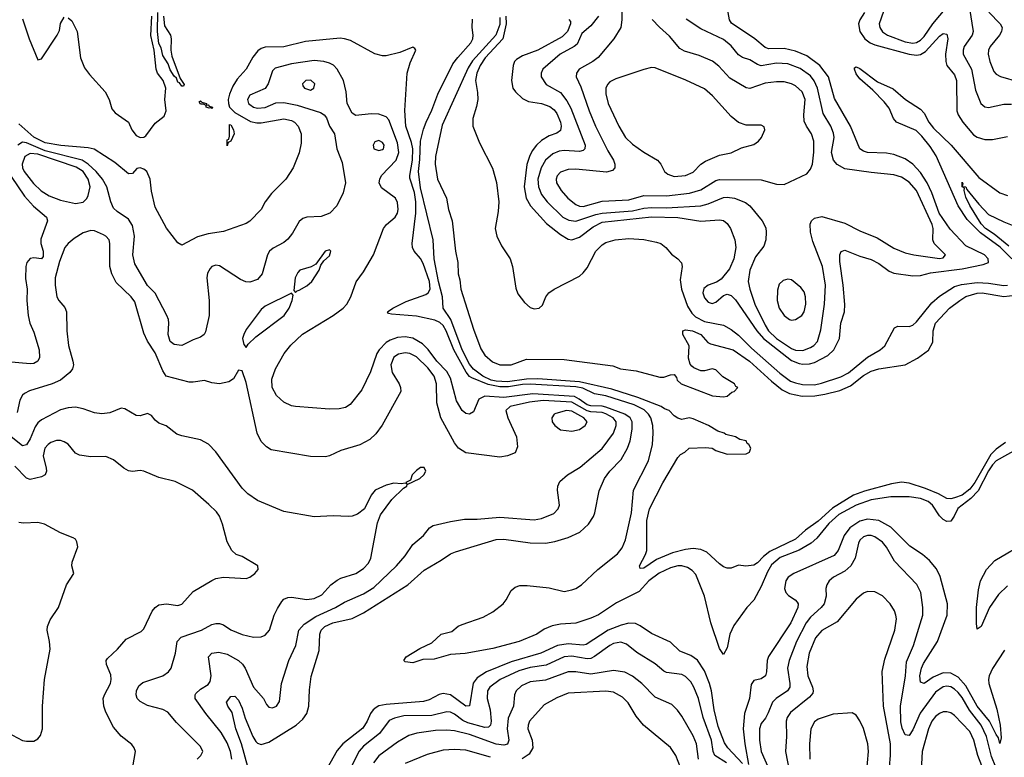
# Model space of a CAD drawing. Header units: inches. Extents: x 1305375 to 1407406, y 744550 to 841633.
# Tile 348 of 509: x 1390815 to 1396013, y 784200 to 788091. Entities that reach past the tile are written whole.
import ezdxf

# ---------------------------------------------------------------- set-up
doc = ezdxf.new("R2010")
doc.units = ezdxf.units.IN
doc.header["$MEASUREMENT"] = 0
doc.layers.add('B3798', color=7, linetype='Continuous')

msp = doc.modelspace()

# ---------------------------------------------------------------- linework, layer by layer
at = {"layer": 'B3798', "color": 5}
for points, elevation in [([(1393713.1, 788093.1), (1393722, 788082), (1393722.1, 788070), (1393706.3, 788030), (1393679, 788001), (1393550, 787930.6), (1393470, 787901.5), (1393438.4, 787881.6), (1393427.8, 787870), (1393420.1, 787850), (1393410.8, 787770), (1393419, 787730), (1393433, 787710), (1393470, 787675.5), (1393500.7, 787660.7), (1393570, 787649.6), (1393613.6, 787633.6), (1393635.7, 787615.7), (1393650, 787596.6), (1393669, 787550), (1393673.3, 787530), (1393670, 787507.6), (1393650, 787493), (1393610, 787478.3), (1393570, 787453.6), (1393543.3, 787430), (1393521.1, 787398.9), (1393506.1, 787370), (1393492.8, 787327.2), (1393477.7, 787210), (1393488.9, 787150), (1393510.6, 787110), (1393596.8, 787016.8), (1393670, 786957.6), (1393710, 786933.1), (1393730.1, 786930.1), (1393770, 786944), (1393842, 786998), (1393890, 787022.3), (1394150, 787051), (1394290, 787047.8), (1394410, 787027.9), (1394510, 787034.8), (1394531.1, 787031.1), (1394550, 787016.2), (1394567.2, 786990), (1394590.6, 786930.6), (1394594.6, 786890), (1394584.9, 786830), (1394562.3, 786777.7), (1394517.6, 786722.4), (1394493.6, 786706.4), (1394450, 786689.9), (1394426.6, 786673.4), (1394421.5, 786650), (1394430, 786624.4), (1394450, 786600.8), (1394470, 786594), (1394490, 786600.8), (1394530, 786636.6), (1394550, 786642.6), (1394570, 786636.4), (1394593.6, 786613.6), (1394705.9, 786450), (1394741.5, 786410), (1394890, 786293.3), (1394930, 786277), (1394950, 786273.8), (1394984.4, 786275.6), (1395010, 786282.3), (1395080.8, 786319.2), (1395112, 786350), (1395142.7, 786410), (1395150.5, 786489.5), (1395168.5, 786550), (1395171.7, 786588.3), (1395162.8, 786690), (1395144.4, 786815.6), (1395144.1, 786850), (1395150.8, 786869.2), (1395170, 786875.6), (1395250, 786843.9), (1395310, 786825.8), (1395350, 786804.3), (1395404.9, 786764.9), (1395430, 786754.4), (1395530, 786740.1), (1395570, 786742.1), (1395623.5, 786756.5), (1395790, 786777), (1395900.8, 786799.2), (1395929.7, 786810), (1395928.2, 786830), (1395908.1, 786850), (1395810, 786897.5), (1395726.5, 786986.5), (1395669.3, 787070), (1395630, 787178.3), (1395605.4, 787230), (1395570, 787285.8), (1395530, 787329.9), (1395490, 787357.3), (1395430, 787379.9), (1395390, 787387.3), (1395290.5, 787390.5), (1395270, 787397.3), (1395250.5, 787410.5), (1395200.4, 787530), (1395116.1, 787676.1), (1395084.3, 787790), (1395039.2, 787850), (1394970, 787901.5), (1394910, 787926.1), (1394850, 787938.6), (1394770, 787937.1), (1394750, 787944.8), (1394696.5, 787990), (1394573.3, 788073.3), (1394561.2, 788090), (1394548.8, 788168.8)], 920), ([(1395387.9, 788170), (1395352.6, 788070), (1395355, 788050), (1395370, 788027.3), (1395396.9, 788010), (1395490, 787975.2), (1395530, 787968.1), (1395550, 787971.6), (1395570, 787982.9), (1395590, 788003.6), (1395635.6, 788070), (1395710, 788157.5)], 940), ([(1391070, 788101), (1391090, 788084.7), (1391119.1, 788030), (1391135.5, 787890), (1391157.8, 787837.8), (1391182.5, 787802.5), (1391266.2, 787710), (1391287.4, 787670), (1391301.5, 787621.5), (1391319.7, 787599.7), (1391390, 787551.2), (1391406.9, 787510), (1391430, 787479.8), (1391450, 787470.6), (1391470, 787471.6), (1391480.7, 787479.3), (1391530, 787545.3), (1391577.1, 787582.9), (1391588.3, 787610), (1391581.2, 787670), (1391585.9, 787730), (1391572.4, 787770), (1391542.6, 787810), (1391535.2, 787830), (1391524.3, 787930), (1391507.5, 788007.5), (1391512.1, 788110)], 880), ([(1391573.4, 788110), (1391579.2, 788059.2), (1391610.6, 788010), (1391614.8, 787990), (1391613.3, 787930), (1391618.7, 787898.7), (1391661.4, 787781.4), (1391683.8, 787750), (1391679.5, 787740.5), (1391670, 787741.1), (1391658.7, 787758.7), (1391650, 787761.5), (1391642.4, 787782.4), (1391630, 787794), (1391610, 787827.6), (1391597.9, 787857.9), (1391570, 787902.2), (1391562.1, 787942.1), (1391550, 787965.2), (1391541.7, 788030), (1391544, 788130)], 860), ([(1393381.4, 788110), (1393383.8, 788070), (1393365, 787990), (1393271.6, 787890), (1393245.7, 787850), (1393228.6, 787810), (1393221.9, 787770), (1393232.4, 787707.6), (1393233.3, 787670), (1393227.2, 787632.8), (1393207.5, 787570), (1393207.3, 787530), (1393242, 787442), (1393310, 787308.2), (1393332.1, 787232.1), (1393344.7, 787130), (1393340.8, 787079.2), (1393325, 786990), (1393332.9, 786950), (1393359.1, 786899.1), (1393404.6, 786830), (1393415.9, 786790), (1393434.9, 786674.9), (1393445.4, 786645.4), (1393479.2, 786599.2), (1393510, 786572.4), (1393530, 786566), (1393557.2, 786570), (1393574.7, 786585.2), (1393593, 786630), (1393607.8, 786650), (1393635.6, 786670), (1393770, 786738), (1393790, 786755.5), (1393810, 786782), (1393856.1, 786870), (1393890, 786903.8), (1393910, 786915.1), (1393958.4, 786930), (1394030, 786937), (1394110, 786931.6), (1394177.5, 786917.5), (1394199.5, 786910), (1394226.7, 786890), (1394255, 786855), (1394290, 786828.9), (1394308.5, 786808.5), (1394312.3, 786790), (1394301.9, 786718.1), (1394308.4, 786670), (1394340.8, 786580.8), (1394363.1, 786543.1), (1394382.9, 786522.9), (1394430, 786498.4), (1394530, 786480.1), (1394570, 786456.6), (1394610, 786426.7), (1394678.9, 786358.9), (1394827.3, 786227.3), (1394884.9, 786184.9), (1394910, 786174.6), (1394947.3, 786167.3), (1395010, 786165.5), (1395047, 786173), (1395150, 786206.3), (1395190, 786228), (1395290, 786310.5), (1395356.8, 786350), (1395382.2, 786370), (1395433.9, 786466.1), (1395450, 786474.7), (1395510, 786472.8), (1395530, 786478.9), (1395550, 786497.6), (1395630, 786597.2), (1395670, 786632.3), (1395750, 786683.2), (1395786.5, 786693.5), (1395870, 786704.3), (1395930, 786701.4), (1396010, 786689.1), (1396030, 786690.6)], 880), ([(1393869.6, 788110), (1393830, 788058.5), (1393782.1, 788017.9), (1393757, 787963), (1393742.2, 787950), (1393668.6, 787910), (1393576.9, 787830), (1393567.1, 787810), (1393568.2, 787790), (1393594.4, 787750), (1393670, 787706.6), (1393703.7, 787663.7), (1393724, 787624), (1393800.4, 787430), (1393798.2, 787410), (1393790, 787401.8), (1393770, 787396), (1393690, 787401.5), (1393662.7, 787397.3), (1393630, 787384.5), (1393590.7, 787350), (1393567.1, 787310), (1393550.9, 787250), (1393554, 787210), (1393568.7, 787170), (1393599, 787130), (1393682, 787050), (1393713.5, 787033.5), (1393750, 787028), (1393856.8, 787063.2), (1393890, 787069.8), (1394050, 787082.3), (1394110, 787096.7), (1394150, 787100.5), (1394230, 787099.4), (1394409.9, 787110.1), (1394450, 787119.4), (1394530, 787153.5), (1394550, 787155.6), (1394589.2, 787149.2), (1394647, 787127), (1394670, 787109.2), (1394735.3, 787030), (1394753, 786993), (1394756.2, 786970), (1394754.7, 786930), (1394743.7, 786896.3), (1394699.5, 786840.5), (1394669.7, 786770.3), (1394661, 786710), (1394669.6, 786670), (1394696.4, 786590), (1394750, 786479), (1394768.6, 786450), (1394810, 786409.8), (1394890, 786356.7), (1394911.3, 786348.7), (1394950, 786346.1), (1394990, 786361.1), (1395007.1, 786372.9), (1395025.7, 786394.3), (1395044.7, 786455.3), (1395063.9, 786590), (1395068.4, 786690), (1395052.7, 786790), (1395001.8, 786921.8), (1394989.1, 786970), (1394987.4, 787012.6), (1394994.3, 787030), (1395010, 787043.6), (1395050, 787052.3), (1395170, 787018.3), (1395250, 786977.3), (1395341.3, 786941.3), (1395430, 786886.2), (1395490, 786860.6), (1395536, 786850), (1395670, 786831.5), (1395690, 786835.8), (1395702, 786850), (1395642.8, 786910), (1395635.3, 786930), (1395637.7, 786990), (1395631.3, 787010), (1395550, 787189.8), (1395510, 787233.5), (1395470, 787259.9), (1395430, 787273.7), (1395310, 787284.5), (1395170, 787305.4), (1395130, 787326.7), (1395110.5, 787350), (1395099.9, 787390), (1395113.9, 787470), (1395111.9, 787491.9), (1395096.6, 787530), (1395056.3, 787596.3), (1395027, 787730), (1395009.3, 787769.3), (1394990, 787795), (1394934.3, 787834.3), (1394870, 787857.7), (1394810, 787861.8), (1394730, 787848.2), (1394710, 787854.3), (1394670, 787879.9), (1394630, 787892.2), (1394610, 787905.5), (1394570, 787953.7), (1394530, 787986.3), (1394410, 788043.9), (1394333.9, 788093.9)], 940), ([(1393994.4, 788134.4), (1393994.3, 788090), (1393987.5, 788050), (1393951.2, 787990), (1393868.9, 787891.1), (1393840.3, 787870), (1393767.9, 787830), (1393754, 787810), (1393752, 787790), (1393777.6, 787737.6), (1393821.3, 787610), (1393854.8, 787530), (1393919.7, 787399.7), (1393949.4, 787350), (1393956.2, 787330), (1393956.9, 787310), (1393944.7, 787295.3), (1393912.2, 787287.8), (1393750, 787303.2), (1393710, 787300.5), (1393670, 787287), (1393652.1, 787267.9), (1393647, 787250), (1393649.5, 787230), (1393673.2, 787190), (1393708, 787150), (1393750, 787116.6), (1393770, 787107.8), (1393790, 787106.3), (1393890, 787133.1), (1394030, 787141), (1394110, 787164.5), (1394230, 787162.4), (1394350, 787176.5), (1394410, 787192.9), (1394490, 787242.9), (1394510, 787248.1), (1394730, 787246.2), (1394810, 787223.9), (1394850, 787222.7), (1394970, 787279), (1394990, 787302.4), (1395000.3, 787330), (1395007.3, 787392.7), (1395006.7, 787450), (1394994.5, 787490), (1394967.8, 787530), (1394956.7, 787556.7), (1394954, 787590), (1394961.1, 787670), (1394944.9, 787710), (1394910, 787742.8), (1394890, 787752.9), (1394850, 787762.8), (1394810, 787763.6), (1394750, 787757.1), (1394670, 787729.1), (1394650, 787731.5), (1394563.3, 787783.3), (1394505.9, 787845.9), (1394471.8, 787871.8), (1394402.5, 787902.6), (1394324.6, 787924.6), (1394299.1, 787939.1), (1394245.4, 788005.4), (1394191.8, 788051.8), (1394153, 788093)], 960), ([(1395274.4, 788130), (1395249.3, 788090), (1395243.1, 788070), (1395249.3, 788030), (1395276.3, 787990), (1395303.8, 787970), (1395330, 787958), (1395510, 787909.5), (1395550, 787904), (1395570, 787908.3), (1395596.1, 787923.9), (1395670, 788005), (1395690, 788018.9), (1395710, 788015.8), (1395714.2, 787990), (1395702.8, 787910), (1395703.2, 787870), (1395710, 787849.4), (1395750, 787801.1), (1395761, 787770), (1395762.4, 787610), (1395769.2, 787590), (1395793.1, 787550), (1395850, 787483.4), (1395870, 787471.2), (1395910, 787460.1), (1395950, 787458.8), (1396030, 787475)], 920), ([(1395828.5, 788150), (1395848.8, 788030), (1395843.7, 788010), (1395801.6, 787950), (1395795.4, 787930), (1395795.8, 787910), (1395840.1, 787830), (1395860.4, 787720.4), (1395889.4, 787649.4), (1395910, 787631.7), (1395930, 787627.9), (1396010, 787646), (1396050, 787645.3)], 940), ([(1395931.7, 788131.7), (1395991, 788070), (1396001, 788050), (1395998.6, 788030), (1395987.3, 788010), (1395938.8, 787950), (1395929.5, 787930), (1395927.6, 787910), (1395935.7, 787870), (1395958, 787818), (1395970, 787804.5), (1395992.1, 787792.1), (1396090, 787763.3)], 960), ([(1390830, 788096), (1390865.6, 787990), (1390910, 787879.3), (1390930, 787885.5), (1391012.7, 788010), (1391025.1, 788034.9), (1391030, 788072), (1391050, 788104.7)], 880), ([(1396019.8, 785860.2), (1395970, 785825.9), (1395941.8, 785798.2), (1395857.6, 785650), (1395830, 785614.4), (1395790, 785582.6), (1395750, 785568.4), (1395730, 785563.6), (1395710, 785565.9), (1395664.6, 785590), (1395597.5, 785617.5), (1395510, 785646.5), (1395470, 785651.5), (1395417.2, 785642.8), (1395275.5, 785604.5), (1395217.5, 785582.5), (1395105.1, 785514.9), (1395030, 785446), (1394962.6, 785397.4), (1394910.1, 785350), (1394775.2, 785284.8), (1394741, 785259), (1394710, 785225.6), (1394690, 785212.8), (1394647.7, 785207.7), (1394610, 785214), (1394570, 785197.2), (1394550, 785198), (1394530, 785205.1), (1394510, 785220.7), (1394442.2, 785282.2), (1394410, 785296.3), (1394370, 785301.3), (1394330, 785296.9), (1394261.6, 785278.4), (1394177.5, 785242.5), (1394110, 785198), (1394090, 785195.3), (1394087.2, 785210), (1394119.1, 785270), (1394125.1, 785290), (1394125.1, 785450), (1394139.7, 785510), (1394210, 785647.3), (1394290, 785782), (1394303.1, 785796.9), (1394326, 785810), (1394348.7, 785831.3), (1394434.8, 785834.8), (1394470, 785831), (1394490, 785818), (1394550, 785798.8), (1394650, 785801), (1394668, 785810), (1394675.3, 785830), (1394664, 785850), (1394655.1, 785855.1), (1394649.2, 785870), (1394616.8, 785876.8), (1394594, 785890), (1394542.5, 785902.5), (1394534.7, 785910), (1394500.4, 785920.4), (1394450.8, 785950), (1394370, 785986.2), (1394349.4, 785990.6), (1394310, 785982.7), (1394289.2, 785989.2), (1394270, 786002), (1394242.7, 786030), (1394218.5, 786038.5), (1394202, 786050), (1394077.5, 786097.5), (1393941.2, 786141.2), (1393770, 786181.6), (1393550, 786197), (1393490, 786194.2), (1393390, 786180.7), (1393330, 786184.3), (1393303.4, 786190), (1393260.2, 786210), (1393210, 786247.6), (1393190, 786274.8), (1393151.2, 786350), (1393090.2, 786510.2), (1393049.9, 786570), (1393047.5, 786630), (1393026.6, 786710), (1393003.2, 786830), (1392997.9, 786930), (1392930, 787205), (1392919.5, 787290), (1392926.7, 787353.3), (1392930, 787450.4), (1392945.9, 787514.1), (1392959.9, 787550), (1392990, 787614), (1393021.8, 787698.2), (1393102.2, 787857.8), (1393127.3, 787892.7), (1393196.8, 787970), (1393207.3, 787990), (1393208.9, 788010), (1393202.9, 788050), (1393205.7, 788094.3)], 860), ([(1393350, 788103.7), (1393350, 788066.2), (1393329.3, 788010), (1393205.1, 787874.8), (1393181.7, 787838.3), (1393045.4, 787534.6), (1393010.1, 787370), (1393007.8, 787330), (1393020.4, 787250), (1393067.5, 787150), (1393078.2, 787090), (1393098.7, 787030), (1393116.4, 786870), (1393127.5, 786810), (1393129.6, 786750), (1393139.2, 786719.2), (1393144, 786670), (1393210, 786459.5), (1393250, 786354.6), (1393270, 786321), (1393310, 786286.4), (1393350, 786271.2), (1393410, 786270.2), (1393490, 786301), (1393690, 786298.8), (1393945.8, 786265.8), (1393986.7, 786250), (1394070, 786238.8), (1394194.4, 786205.6), (1394215.1, 786204.9), (1394250, 786218), (1394270, 786218.8), (1394282.8, 786202.8), (1394285.7, 786190), (1394306.4, 786170), (1394472.3, 786107.7), (1394530, 786102), (1394550, 786104.7), (1394574, 786126), (1394586, 786130), (1394606, 786150), (1394595.3, 786155.3), (1394588, 786170), (1394526.3, 786206.3), (1394490, 786244), (1394470, 786249), (1394430, 786239), (1394410, 786239), (1394374, 786254), (1394363.1, 786263.1), (1394354.6, 786274.6), (1394345.2, 786305.2), (1394349, 786370), (1394316, 786430), (1394315.3, 786450), (1394330, 786454.9), (1394366, 786450), (1394410.4, 786430), (1394448.1, 786388.1), (1394460.9, 786380.9), (1394581.6, 786350), (1394668, 786290), (1394783.6, 786183.5), (1394839.4, 786139.4), (1394879.2, 786119.2), (1394945.2, 786105.2), (1395012.8, 786107.2), (1395064.7, 786115.3), (1395144.3, 786135.7), (1395200.1, 786159.9), (1395270, 786214.1), (1395310, 786237.5), (1395350, 786250.1), (1395490, 786270.3), (1395554.9, 786305.1), (1395612.9, 786347.1), (1395634.7, 786390), (1395636.4, 786450), (1395650, 786490.3), (1395724.1, 786570), (1395777.2, 786610), (1395810, 786631.2), (1395870, 786648.9), (1395896, 786650), (1396010, 786631.6), (1396070, 786638.2)], 860), ([(1396089.5, 785830), (1395970, 785764.7), (1395950, 785743.4), (1395930, 785711.3), (1395874.5, 785605.5), (1395835.6, 785564.4), (1395767.1, 785512.8), (1395748.4, 785471.6), (1395730, 785446.2), (1395710, 785443.2), (1395690, 785453.9), (1395670, 785474.2), (1395634.3, 785530), (1395610, 785549.1), (1395570, 785565.1), (1395510, 785574.7), (1395414.2, 785574.2), (1395310, 785557.4), (1395229.9, 785530.1), (1395139.1, 785480.9), (1395086, 785434), (1395023.9, 785356.1), (1394993.5, 785330), (1394930, 785292.8), (1394830, 785254), (1394784, 785216), (1394761.8, 785178.2), (1394730, 785100.8), (1394690, 785028.7), (1394654.2, 784990), (1394584.1, 784895.9), (1394564.5, 784850), (1394550, 784778), (1394530, 784741.3), (1394510, 784774.3), (1394462.8, 784910), (1394429.9, 785050), (1394385, 785165), (1394365.7, 785185.7), (1394340.7, 785200.7), (1394310, 785209.9), (1394290, 785209.6), (1394250, 785200.1), (1394190, 785170.9), (1394136, 785130), (1394085.9, 785074.1), (1393964.8, 785015.2), (1393870, 784951.3), (1393830, 784933.5), (1393750, 784907.4), (1393670, 784903), (1393626, 784894), (1393584.2, 784875.8), (1393544.8, 784850), (1393451.3, 784810), (1393313.3, 784773.3), (1393167, 784747), (1393090, 784741.5), (1393003.1, 784716.9), (1392943.4, 784716.6), (1392890, 784698.8), (1392850, 784703), (1392843.5, 784710), (1392854.3, 784730), (1392926.5, 784773.5), (1392990, 784802.9), (1393040.5, 784850), (1393096.9, 784863.1), (1393130, 784891.1), (1393150, 784900.7), (1393261.5, 784938.5), (1393312.8, 784967.2), (1393367.3, 785010), (1393383.6, 785030), (1393410, 785079.1), (1393430, 785097), (1393454.5, 785105.5), (1393493.7, 785106.3), (1393610, 785093.4), (1393690, 785075.1), (1393730, 785084), (1393750, 785090.8), (1393781.1, 785110), (1393867.8, 785190), (1393970, 785274), (1393995.9, 785304.1), (1394012.8, 785347.2), (1394044.5, 785490), (1394055.8, 785610), (1394135.2, 785764.8), (1394155.5, 785850), (1394159.7, 785910), (1394156.7, 785950), (1394146.4, 785990), (1394135.1, 786010), (1394112.3, 786032.3), (1394059.2, 786059.2), (1393910, 786107.4), (1393850, 786117.7), (1393787.4, 786147.4), (1393750, 786154.2), (1393510, 786167.9), (1393470, 786166.6), (1393394.9, 786154.9), (1393350, 786154.9), (1393287.3, 786167.3), (1393201.8, 786201.8), (1393188.9, 786208.9), (1393171.2, 786231.2), (1393106.7, 786350), (1393065.7, 786450), (1393050, 786477.1), (1393033, 786493), (1393005.7, 786505.7), (1392910, 786527.9), (1392778, 786538), (1392762, 786542), (1392756.9, 786550), (1392784.4, 786570), (1392855.3, 786604.7), (1392958.3, 786641.7), (1392971, 786650), (1392981.4, 786670), (1392979.1, 786710), (1392945.3, 786805.3), (1392930.6, 786830.6), (1392898, 786870), (1392887.8, 786890), (1392886, 786910), (1392906.1, 787070), (1392906.6, 787130), (1392899.6, 787179.6), (1392874.7, 787254.7), (1392873.9, 787270), (1392889, 787351), (1392890.3, 787410.3), (1392883.8, 787443.9), (1392853.4, 787530), (1392848.1, 787611.9), (1392861.2, 787810), (1392875.8, 787864.2), (1392906.6, 787930), (1392900.2, 787940.2), (1392890, 787946.6), (1392821.6, 787918.4), (1392750, 787900.3), (1392730, 787900.3), (1392690, 787911.6), (1392560.8, 787980.8), (1392530, 787991.1), (1392506.6, 787993.4), (1392324.2, 787975.8), (1392210, 787947.4), (1392110, 787946.7), (1392090, 787939.9), (1392072.5, 787927.6), (1392045.7, 787894.3), (1392010, 787831.2), (1391962.7, 787777.3), (1391939.6, 787740.4), (1391921.8, 787698.2), (1391915.9, 787670), (1391916.3, 787650), (1391923, 787630), (1391950, 787601.8), (1392033.9, 787553.9), (1392067.2, 787547.2), (1392090, 787548), (1392210, 787567.7), (1392250, 787559.8), (1392266.2, 787550), (1392285.1, 787530), (1392301.5, 787490), (1392300.5, 787439.5), (1392290, 787389.7), (1392257.7, 787310), (1392220.6, 787250), (1392144.8, 787175.2), (1392110.7, 787130), (1392089.2, 787090), (1392030, 787027.9), (1392010, 787015.6), (1391890, 786973.2), (1391810, 786960.9), (1391754.2, 786945.8), (1391670, 786902.3), (1391650, 786914.8), (1391590, 786990.9), (1391530, 787102.2), (1391510, 787186), (1391503.8, 787250), (1391485.9, 787290), (1391470, 787303.2), (1391450, 787310.6), (1391433.3, 787306.7), (1391410, 787280.4), (1391390, 787278.4), (1391317.3, 787337.3), (1391207.5, 787407.5), (1391175.8, 787415.8), (1391032, 787428), (1390950, 787442), (1390890, 787471.4), (1390810, 787542.2)], 880), ([(1392019.6, 784150), (1391985.9, 784270), (1391956, 784350), (1391936.2, 784436.2), (1391913.7, 784470), (1391905.9, 784490), (1391930, 784520.7), (1391950, 784522.1), (1391970, 784501), (1391990, 784459.7), (1392005.5, 784405.5), (1392044.9, 784310), (1392062.3, 784282.3), (1392070, 784273.6), (1392090, 784267.6), (1392130, 784280.4), (1392274.8, 784370), (1392310, 784400.6), (1392330.8, 784430), (1392341.4, 784470), (1392344.5, 784555.5), (1392354.3, 784625.7), (1392396, 784764), (1392399, 784850), (1392405.9, 784870), (1392425.6, 784890), (1392468.5, 784910), (1392570, 784932), (1392630, 784961.9), (1392863.1, 785110), (1392950, 785187.5), (1393040.6, 785239.4), (1393090, 785273.4), (1393115.4, 785284.6), (1393330, 785349), (1393370, 785351.2), (1393510, 785331.3), (1393590, 785330.1), (1393640.8, 785339.2), (1393710, 785359.1), (1393771.7, 785388.3), (1393817.1, 785430), (1393843.2, 785470), (1393851.3, 785490), (1393873.6, 785606.4), (1393902.6, 785670), (1393930.6, 785709.4), (1393990, 785771.7), (1394023.2, 785830), (1394036.9, 785870), (1394048.5, 785931.5), (1394047.6, 785970), (1394037.3, 785990), (1394010, 786010.7), (1393910, 786046.8), (1393890, 786052.3), (1393830, 786053.4), (1393810, 786059.4), (1393768.9, 786090), (1393743.2, 786103.2), (1393523.4, 786116.6), (1393370, 786098.9), (1393270, 786104.7), (1393239.3, 786090), (1393210, 786022), (1393190, 786010.8), (1393170, 786014.4), (1393149.9, 786029.9), (1393121.3, 786081.3), (1393090, 786199.4), (1393070, 786235.4), (1393017.2, 786290), (1392971.3, 786351.3), (1392941.2, 786381.2), (1392890.9, 786410.9), (1392850, 786418.2), (1392810, 786414.5), (1392770, 786399.9), (1392750, 786388), (1392712.4, 786350), (1392699.7, 786330), (1392666, 786234), (1392621.9, 786138.1), (1392558.7, 786061.3), (1392535.5, 786044.5), (1392501.5, 786038.5), (1392450, 786037.3), (1392270.8, 786050.8), (1392250, 786054.8), (1392210, 786073.6), (1392170, 786108.9), (1392148.3, 786150), (1392145.2, 786194.8), (1392164.7, 786250), (1392211.1, 786330), (1392245.5, 786374.5), (1392308.2, 786431.8), (1392470, 786531.6), (1392523.1, 786570), (1392542.3, 786590), (1392563.2, 786630), (1392591.1, 786708.9), (1392630, 786762), (1392682.8, 786850), (1392735.8, 786990), (1392750.7, 787010), (1392797, 787050), (1392808.6, 787070), (1392812.6, 787090), (1392810, 787127.3), (1392798.2, 787150), (1392724.8, 787204.8), (1392713.4, 787230), (1392715.8, 787250), (1392725.3, 787270), (1392802.4, 787350), (1392817.2, 787390), (1392810, 787442.3), (1392762.9, 787562.9), (1392750, 787578.8), (1392710, 787593.5), (1392670, 787595), (1392590, 787586), (1392570, 787598), (1392543.9, 787650), (1392537.5, 787710), (1392524.1, 787770), (1392490.7, 787830.7), (1392471.1, 787851.1), (1392450, 787861.5), (1392419.6, 787870), (1392370, 787875.9), (1392250, 787859.1), (1392164.3, 787835.7), (1392150, 787822.3), (1392127.4, 787752.6), (1392111.5, 787728.5), (1392030, 787693.3), (1392017.2, 787670), (1392022.3, 787650), (1392030, 787643.2), (1392048.5, 787630), (1392070, 787624.4), (1392110, 787628.6), (1392167, 787653), (1392210, 787654.7), (1392280.4, 787640.4), (1392402.6, 787602.6), (1392422.7, 787590), (1392433.8, 787573.8), (1392450.8, 787530), (1392475.9, 787490), (1392488.6, 787410), (1392517.3, 787337.3), (1392534.4, 787230), (1392522.2, 787177.8), (1392488.2, 787110), (1392451.5, 787070), (1392407.1, 787053), (1392330, 787049.8), (1392310, 787043.1), (1392290, 787026.9), (1392254.6, 786965.4), (1392230, 786933.8), (1392210, 786916.5), (1392153.5, 786886.5), (1392134, 786870), (1392123.8, 786850), (1392095.2, 786750), (1392070, 786720.3), (1392030, 786706.8), (1392008, 786708), (1391980.3, 786720.3), (1391870, 786792.9), (1391850, 786795.9), (1391830, 786788.7), (1391820.7, 786779.3), (1391805.8, 786754.2), (1391802.5, 786730), (1391815.9, 786610), (1391815.8, 786530), (1391796.1, 786443.9), (1391789.1, 786430), (1391770, 786415.7), (1391730, 786402.7), (1391670, 786371.9), (1391630, 786377.3), (1391610, 786393.5), (1391598, 786430), (1391601.7, 786490), (1391600.2, 786510), (1391592.2, 786530), (1391530, 786648.2), (1391490, 786689.7), (1391422.6, 786802.6), (1391411.5, 786851.5), (1391420.8, 786950), (1391410, 787005.8), (1391390, 787038.8), (1391330, 787079.1), (1391310, 787097.6), (1391295.2, 787130), (1391275.3, 787210), (1391251.4, 787250), (1391218.6, 787290), (1391177, 787330), (1391144.5, 787350), (1390950, 787399), (1390850, 787441.4), (1390830, 787445.3), (1390804.5, 787430)], 920), ([(1396052.4, 786830), (1395990.6, 786890.6), (1395886.9, 786966.9), (1395817.2, 787037.2), (1395769.6, 787110), (1395652.5, 787372.5), (1395622, 787422), (1395577.1, 787477.1), (1395546.7, 787506.7), (1395444.5, 787550), (1395428.1, 787570), (1395404.4, 787624.4), (1395378.4, 787658.4), (1395319.3, 787719.3), (1395250, 787778.9), (1395230, 787805.1), (1395222, 787830), (1395222.3, 787837.7), (1395230, 787843), (1395250, 787833.8), (1395344.1, 787764.1), (1395426.1, 787726.1), (1395490.3, 787670.3), (1395570, 787619.5), (1395590, 787598.4), (1395614.5, 787550), (1395638.4, 787518.4), (1395732.8, 787430), (1395878.4, 787258.4), (1395990, 787177.7), (1396030, 787163)], 880), ([(1390770, 787264), (1390840.5, 787160.5), (1390886.9, 787106.9), (1390955.6, 787050), (1390961.8, 787030), (1390925.7, 786934.3), (1390926.2, 786910), (1390937.9, 786870), (1390938.1, 786841.9), (1390930, 786829), (1390890, 786834.3), (1390870, 786830.6), (1390853, 786810), (1390847.1, 786790), (1390846.3, 786726.3), (1390854.2, 786670), (1390852.5, 786610), (1390859.4, 786530), (1390867.7, 786490), (1390890, 786442.4), (1390917.3, 786350), (1390920.2, 786310), (1390911, 786289), (1390890, 786278), (1390870, 786275), (1390750, 786286.3)], 920), ([(1396037, 786897), (1395959.5, 786959.5), (1395914.1, 786990), (1395890, 787014.5), (1395830, 787110.9), (1395810, 787155.1), (1395800.3, 787190), (1395802, 787202), (1395790, 787209.6), (1395790, 787234.9), (1395793.8, 787226.2), (1395790.5, 787210.5), (1395810, 787210.2), (1395815.7, 787195.7), (1395877.7, 787117.7), (1395930, 787063.2), (1396010, 787024.9), (1396106.4, 786986.4)], 860), ([(1391934.5, 784190), (1391927.6, 784230), (1391910, 784275.8), (1391878.8, 784330), (1391797.4, 784430), (1391741.2, 784510), (1391740.4, 784530), (1391744.5, 784535.5), (1391770, 784559), (1391810, 784583.1), (1391820.1, 784599.9), (1391826.2, 784630), (1391811.5, 784730), (1391829.5, 784750), (1391865.7, 784754.3), (1391910, 784744.6), (1391970.1, 784710.1), (1391990.9, 784690.9), (1392004.5, 784670), (1392050, 784570.3), (1392102.6, 784510), (1392118, 784478), (1392130, 784464), (1392150, 784460.7), (1392170, 784470.4), (1392186.4, 784493.6), (1392196.1, 784590), (1392235.4, 784710), (1392272.1, 784790), (1392289, 784870), (1392317.1, 784902.9), (1392377.5, 784942.5), (1392482.5, 784990), (1392530, 785018), (1392630, 785061.5), (1392684.6, 785095.4), (1392804.8, 785210), (1392850, 785262.4), (1392890, 785322), (1392946.6, 785370), (1392978, 785410), (1392997.5, 785422.5), (1393090, 785444.5), (1393163.9, 785456.1), (1393230, 785456), (1393350, 785467.5), (1393530, 785452.4), (1393570, 785459), (1393634, 785486), (1393658, 785510), (1393664.2, 785530), (1393654.2, 785610), (1393655.6, 785630), (1393665.6, 785654.4), (1393706.3, 785690), (1393773.7, 785730), (1393890.4, 785829.6), (1393949.2, 785910), (1393964.3, 785950), (1393963.2, 785970), (1393947.8, 785990), (1393910, 786012.5), (1393890, 786019.6), (1393830, 786022.9), (1393810, 786028.4), (1393730, 786074.3), (1393578.3, 786081.7), (1393506, 786074), (1393403.7, 786050), (1393382, 786030), (1393392.2, 785990), (1393437.8, 785890), (1393442.8, 785837.2), (1393430, 785806.6), (1393390, 785789.6), (1393350, 785783.6), (1393170, 785805.4), (1393131.3, 785831.3), (1393110, 785858.5), (1393037.5, 785990), (1393016.7, 786070), (1393016.1, 786170), (1393002.8, 786210), (1392970, 786254.4), (1392910, 786313.1), (1392874.7, 786330), (1392850, 786333.3), (1392814.1, 786325.9), (1392790, 786310.7), (1392774.6, 786270), (1392781.4, 786230), (1392818.3, 786170), (1392826, 786150), (1392826.4, 786130), (1392727.6, 785952.4), (1392694.1, 785905.9), (1392663.4, 785876.6), (1392610, 785847.8), (1392510, 785818.7), (1392450, 785789.7), (1392430, 785785.7), (1392350, 785787.3), (1392142.3, 785822.3), (1392117.1, 785837.1), (1392090, 785866.6), (1392068.5, 785910), (1392010, 786178), (1391990, 786238), (1391970, 786242), (1391943.1, 786196.9), (1391919.6, 786180.4), (1391870.2, 786169.8), (1391830, 786175.1), (1391790, 786188.3), (1391730, 786178.7), (1391710, 786179.8), (1391587.9, 786210), (1391570, 786238.9), (1391530, 786334), (1391490, 786395.8), (1391470, 786437.4), (1391422.3, 786602.3), (1391404.1, 786630), (1391324.8, 786704.8), (1391300.9, 786750), (1391291.2, 786790), (1391290.6, 786910), (1391286.4, 786930), (1391270, 786949.7), (1391256.9, 786956.9), (1391210, 786976.8), (1391190, 786979.8), (1391150, 786966.4), (1391102.4, 786937.6), (1391070, 786911), (1391052.6, 786890), (1391024.8, 786815.2), (1391001.3, 786730), (1391002.2, 786690), (1391011.5, 786630), (1391021.5, 786610), (1391053.7, 786573.6), (1391061.6, 786550), (1391064.3, 786450), (1391071.9, 786371.9), (1391094.9, 786290), (1391098.5, 786270), (1391094.3, 786250), (1391080.3, 786230), (1391030.1, 786189.9), (1390986.4, 786170), (1390866.3, 786133.7), (1390840.8, 786119.2), (1390830, 786109.7), (1390815.8, 786084.2), (1390800.8, 786019.2)], 940), ([(1391751.2, 784190), (1391771.3, 784210), (1391781.3, 784230), (1391770, 784257.6), (1391643.5, 784383.5), (1391597, 784437), (1391570, 784451.7), (1391490, 784472.3), (1391450, 784493.6), (1391435.1, 784510), (1391429.7, 784530), (1391431.2, 784550), (1391443.6, 784576.4), (1391464.9, 784595.1), (1391570, 784629.4), (1391601, 784650), (1391613.8, 784670), (1391637.6, 784750), (1391646.6, 784810), (1391666.7, 784833.3), (1391774, 784870), (1391830, 784900.6), (1391850, 784906.2), (1391870, 784905.4), (1391890, 784898.2), (1391930, 784872.7), (1391990, 784847.5), (1392050, 784833.4), (1392090, 784835.2), (1392110, 784844.9), (1392133.3, 784870), (1392158.9, 784950), (1392175.1, 784984.9), (1392197.9, 785022.1), (1392210, 785034), (1392230, 785043.5), (1392250, 785045.4), (1392330, 785032.6), (1392370, 785037.1), (1392410, 785057.2), (1392458.2, 785110), (1392490, 785134.5), (1392510, 785144.8), (1392590, 785169.4), (1392630, 785195), (1392656.4, 785223.6), (1392669, 785250), (1392704, 785436), (1392720.1, 785479.9), (1392780.1, 785559.9), (1392840.2, 785619.8), (1392858, 785630), (1392860.4, 785639.6), (1392928, 785670), (1392948.7, 785690), (1392959, 785710), (1392950, 785728), (1392930, 785728.7), (1392910, 785713.2), (1392887.3, 785690), (1392878, 785662), (1392854, 785650), (1392858, 785642), (1392850, 785646), (1392830, 785642), (1392790, 785646), (1392750, 785635.1), (1392691.3, 785610), (1392670, 785582), (1392634.8, 785510), (1392597.3, 785482.7), (1392570, 785471.8), (1392550.3, 785469.7), (1392470, 785474), (1392370, 785468.4), (1392210, 785497.3), (1392070, 785554.8), (1392019.7, 785590), (1391990, 785619.7), (1391850, 785811.8), (1391812.4, 785852.4), (1391770, 785874.5), (1391670, 785895.3), (1391644.8, 785904.8), (1391588.5, 785948.5), (1391550, 785963.5), (1391530, 785978.9), (1391510, 786003), (1391490, 786014.3), (1391450, 786000.5), (1391430, 786002.4), (1391370, 786038), (1391350, 786042), (1391290, 786017.6), (1391248.5, 786011.5), (1391210, 786017.7), (1391150, 786038.7), (1391110, 786046.4), (1391070, 786043.1), (1391030, 786032.9), (1390930, 785981), (1390910, 785963.7), (1390896.2, 785943.8), (1390870, 785879.8), (1390850, 785847.6), (1390830, 785843.5), (1390770, 785891.2)], 960), ([(1391412.2, 784150), (1391425.4, 784230), (1391419.7, 784250), (1391407.6, 784267.6), (1391350, 784311.6), (1391310, 784359.6), (1391270, 784438), (1391258.9, 784470), (1391256.1, 784510), (1391262, 784530), (1391293.4, 784590), (1391298.4, 784610), (1391295.3, 784635.3), (1391272.4, 784690), (1391271.9, 784710), (1391278.2, 784721.9), (1391331.2, 784770), (1391377.5, 784822.5), (1391456.8, 784863.2), (1391470, 784878.4), (1391514.4, 784970), (1391529.9, 784990.1), (1391550, 785003.5), (1391590, 785010.1), (1391650, 785001.5), (1391670, 785007), (1391730, 785074.6), (1391830, 785133.4), (1391850, 785142.6), (1391890, 785150.3), (1392010, 785143), (1392030, 785150.5), (1392056.2, 785170), (1392073, 785190), (1392071.8, 785210), (1391990, 785258.7), (1391957.2, 785270), (1391934.5, 785290), (1391910, 785337.2), (1391886.2, 785430), (1391870, 785471.5), (1391854, 785494), (1391813.9, 785533.9), (1391727.6, 785610), (1391635.3, 785655.3), (1391550, 785675.5), (1391470, 785708.6), (1391450, 785712.6), (1391410, 785707.6), (1391390, 785710.9), (1391365, 785725), (1391310, 785769.8), (1391270, 785787.1), (1391190, 785785.7), (1391130, 785793.3), (1391110, 785805.1), (1391071.1, 785851.1), (1391050, 785865), (1391030, 785870.6), (1391009.5, 785870.5), (1390980, 785860), (1390964.4, 785850), (1390947.3, 785830), (1390939.6, 785790), (1390955.4, 785724.6), (1390956.8, 785710), (1390950.1, 785689.9), (1390930, 785680.2), (1390870, 785665.8), (1390850, 785673.1), (1390790, 785735)], 980), ([(1390750, 784330.2), (1390830, 784288.8), (1390850, 784284.2), (1390890, 784285.7), (1390910, 784297.1), (1390924.6, 784315.4), (1390935.4, 784350), (1390935.9, 784470), (1390946.2, 784610), (1390975, 784770), (1390973, 784810), (1390960.2, 784870), (1390961.1, 784890), (1390975.5, 784924.5), (1391019.1, 784990), (1391062.6, 785110), (1391100.5, 785170), (1391089.7, 785210), (1391091.3, 785230), (1391122.4, 785310), (1391116.6, 785336.6), (1391109.4, 785350), (1391097.8, 785357.8), (1391030, 785383.9), (1390945.6, 785430), (1390910, 785439.2), (1390834.7, 785434.7), (1390810, 785439.3)], 1020), ([(1396014.5, 784765.5), (1395950, 784668.4), (1395933, 784630), (1395930.1, 784610), (1395931.4, 784590), (1395973.5, 784453.5), (1395991.5, 784370), (1395997, 784303), (1395990, 784272.3), (1395982.8, 784302.8), (1395970, 784319.8), (1395934.9, 784390), (1395868.9, 784468.9), (1395810, 784576.6), (1395770, 784623), (1395730, 784643.8), (1395690, 784645.8), (1395636.6, 784623.4), (1395590, 784589.1), (1395570, 784596.2), (1395566.9, 784630), (1395575.1, 784670), (1395585.8, 784694.2), (1395659.9, 784810), (1395711.5, 784950), (1395713.2, 785010), (1395674.3, 785154.3), (1395654.5, 785194.5), (1395617.8, 785237.8), (1395580.3, 785270), (1395514.3, 785314.3), (1395413.1, 785413.1), (1395350, 785448.6), (1395290, 785455.5), (1395250, 785445.1), (1395196.4, 785410), (1395167.2, 785370), (1395136, 785290), (1395115.4, 785264.6), (1394901.1, 785170), (1394872.1, 785150), (1394859.9, 785130), (1394852.9, 785090), (1394859, 785070), (1394872.8, 785052.8), (1394909.2, 785030), (1394918.8, 785018.8), (1394923.9, 785010), (1394923.6, 784990), (1394885.6, 784910), (1394767.7, 784732.3), (1394760.4, 784710), (1394757.4, 784650), (1394751.2, 784628.8), (1394730, 784614.4), (1394690, 784605.6), (1394676.2, 784583.8), (1394667.5, 784510), (1394640.6, 784430), (1394634, 784350), (1394643.5, 784270), (1394662.5, 784162.5)], 920), ([(1395968.1, 784148.1), (1395944.6, 784204.6), (1395918.2, 784310), (1395890.8, 784370), (1395828.2, 784448.2), (1395790, 784515.3), (1395770, 784540.9), (1395750, 784559.7), (1395730, 784570.8), (1395710, 784574.8), (1395690, 784571.7), (1395650, 784543.6), (1395567.7, 784432.3), (1395530, 784343.8), (1395510, 784315.3), (1395490, 784318.5), (1395473.9, 784353.9), (1395466.1, 784386.1), (1395464, 784470), (1395490.7, 784630), (1395496.9, 784703.1), (1395533.9, 784790), (1395582.7, 784950), (1395583.4, 784990), (1395572.1, 785070), (1395550.9, 785110.9), (1395433.7, 785233.7), (1395390, 785308.8), (1395370, 785334.7), (1395330, 785363.2), (1395310, 785369.9), (1395290, 785370.4), (1395270, 785363.4), (1395250, 785345.6), (1395242.2, 785330), (1395226, 785250), (1395203.2, 785210), (1395170, 785181.7), (1395110.3, 785150), (1395088.9, 785130), (1395076.5, 785110), (1395071.3, 785090), (1395072.7, 785050), (1395060.9, 785010), (1395045.7, 784990), (1394990, 784939.6), (1394966.5, 784910), (1394914.9, 784810), (1394876.2, 784710), (1394867.5, 784670), (1394880.4, 784590), (1394879.8, 784570), (1394868.5, 784550), (1394808.4, 784510), (1394789.3, 784490.7), (1394766.5, 784433.5), (1394752.9, 784407), (1394730, 784378), (1394721.1, 784350), (1394719.9, 784290), (1394729.2, 784230), (1394799.1, 784070)], 940), ([(1396030, 785103.9), (1395982, 785058), (1395935.2, 784990), (1395890, 784889.7), (1395870, 784875.1), (1395865.7, 784905.7), (1395865.8, 784990), (1395875.9, 785084.1), (1395887, 785130), (1395918.1, 785190), (1395962, 785238), (1396130, 785336.1)], 880), ([(1395406.1, 784150), (1395412.5, 784210), (1395411.4, 784271.4), (1395375, 784470), (1395367.3, 784652.7), (1395382.7, 784717.3), (1395435.7, 784870), (1395442.9, 784930), (1395440.7, 784950), (1395432.9, 784972.9), (1395410, 785009.7), (1395370, 785052.3), (1395330, 785072), (1395290, 785074), (1395270, 785066.2), (1395230, 785033.7), (1395130, 784914.5), (1395050, 784869.1), (1395016, 784830), (1394982.3, 784750), (1394970, 784678), (1394975, 784630), (1394999.8, 784570), (1395004.4, 784550), (1395001.2, 784538.8), (1394983.7, 784516.3), (1394884.5, 784435.5), (1394866.9, 784410), (1394860.7, 784390), (1394863.3, 784310), (1394857.5, 784230), (1394876.6, 784130)], 960), ([(1394630, 784167.5), (1394552.9, 784250), (1394536.1, 784276.1), (1394502, 784362), (1394480.8, 784450), (1394467.1, 784550), (1394456.8, 784590), (1394430, 784656.2), (1394392.3, 784712.3), (1394357.2, 784737.2), (1394300.2, 784760.2), (1394250, 784807.2), (1394150, 784853.7), (1394090, 784894), (1394065.3, 784905.3), (1394030, 784907.7), (1393990, 784897.5), (1393922.3, 784870), (1393805.2, 784794.8), (1393789.4, 784790.6), (1393710, 784798.3), (1393654, 784790), (1393566.4, 784750), (1393410, 784703.6), (1393278.9, 784650), (1393230, 784618.3), (1393209.5, 784590.5), (1393189.1, 784470.9), (1393170, 784469.2), (1393090, 784529.1), (1393050, 784537.1), (1393030, 784531.3), (1392976.9, 784503.1), (1392946.2, 784493.8), (1392750, 784478.4), (1392710, 784470.7), (1392697.4, 784462.6), (1392681.4, 784450), (1392666.8, 784430), (1392649.6, 784390), (1392625.7, 784354.3), (1392520.8, 784270), (1392490, 784235.2), (1392420.7, 784110)], 920), ([(1394545.8, 784170), (1394484.7, 784210), (1394475.9, 784230), (1394466.5, 784290), (1394423.5, 784410), (1394397.6, 784510), (1394374.6, 784570), (1394358.3, 784598.3), (1394330, 784626.1), (1394310, 784635.9), (1394230, 784647.5), (1394215, 784655), (1394170, 784692.2), (1394072.1, 784752.1), (1394017.4, 784797.4), (1393987.8, 784807.8), (1393950, 784800.1), (1393930, 784790.4), (1393850, 784730.8), (1393830, 784721.9), (1393810, 784719.7), (1393730, 784733), (1393690, 784729.2), (1393594, 784686), (1393510, 784673), (1393450, 784656.8), (1393350.9, 784610), (1393296.3, 784570), (1393284.2, 784550), (1393283.1, 784510), (1393297.9, 784450), (1393303.9, 784390), (1393301.1, 784370), (1393290, 784358), (1393270, 784356.2), (1393181.3, 784381.3), (1393154.5, 784394.4), (1393110, 784428), (1393090, 784437.8), (1393070, 784439.4), (1392990, 784420.1), (1392842, 784418), (1392793.6, 784406.4), (1392766.1, 784393.9), (1392714, 784326), (1392630, 784258.2), (1392607.6, 784232.4), (1392564.1, 784150)], 940), ([(1394398, 784190), (1394388.2, 784270), (1394370, 784313.1), (1394310, 784416.8), (1394287.8, 784447.8), (1394257.8, 784477.8), (1394170, 784517.8), (1394099.4, 784590), (1394050, 784628.5), (1394010, 784649.2), (1393950, 784657.9), (1393830, 784638.2), (1393750, 784650.4), (1393710, 784649.9), (1393590, 784606.7), (1393510, 784598.3), (1393463.9, 784576.1), (1393436.6, 784550), (1393427.8, 784530), (1393421.9, 784470), (1393393.5, 784406.5), (1393388.3, 784350), (1393397.4, 784290), (1393390, 784269.2), (1393370, 784263.6), (1393330, 784269.5), (1393190, 784319.9), (1393110, 784339), (1393070, 784342.8), (1393010, 784340.6), (1392912.2, 784327.8), (1392870, 784315), (1392810, 784279.5), (1392710, 784208.3), (1392682.2, 784170)], 960), ([(1394315.1, 784115.1), (1394279, 784210), (1394250, 784252.1), (1394107.8, 784370), (1394070, 784416), (1394026.5, 784486.5), (1393996.6, 784516.6), (1393950, 784543.2), (1393910, 784549.3), (1393710, 784537.6), (1393650, 784514), (1393583.4, 784476.6), (1393505.4, 784390), (1393498.3, 784370), (1393498, 784350), (1393519.8, 784290), (1393523.2, 784250), (1393504.1, 784215.9), (1393467.8, 784192.2)], 980), ([(1395285.6, 784110), (1395296.2, 784230), (1395293, 784270), (1395270, 784352), (1395250, 784391.8), (1395230, 784422), (1395210, 784434.5), (1395110, 784426.6), (1395030, 784401.4), (1395010, 784386.6), (1394990.9, 784349.1), (1394984.8, 784270), (1394986.4, 784190)], 980), ([(1395894.6, 784154.6), (1395873.5, 784210), (1395852.5, 784290), (1395830, 784335), (1395750, 784420.7), (1395730, 784434), (1395710, 784440.3), (1395690, 784439), (1395670, 784431.3), (1395650, 784415.2), (1395630, 784389.8), (1395612.7, 784350), (1395578.3, 784230), (1395573.3, 784130)], 960), ([(1393299.6, 784199.6), (1393170, 784237.8), (1393110, 784240.9), (1393050, 784237.3), (1392966, 784214), (1392850, 784167.8)], 980)]:
    msp.add_lwpolyline(points, dxfattribs=dict(at, elevation=elevation))
for points, elevation in [([(1394150, 787839.2), (1394110, 787828.8), (1393961.1, 787778.9), (1393930, 787763.1), (1393918.2, 787750), (1393909.5, 787730), (1393910, 787701), (1393921.2, 787650), (1393977, 787530), (1394012.8, 787470), (1394050, 787434.5), (1394110, 787391.9), (1394182.4, 787350), (1394199.5, 787330), (1394219.5, 787290), (1394235.6, 787275.6), (1394270, 787264.8), (1394330, 787268.8), (1394370, 787286.7), (1394411.5, 787328.5), (1394435.3, 787344.7), (1394510, 787376.5), (1394570.6, 787389.4), (1394625.2, 787414.8), (1394690, 787432.7), (1394715.1, 787450), (1394731.8, 787470), (1394749.3, 787510), (1394745.6, 787525.6), (1394730, 787534.5), (1394650, 787534.5), (1394610, 787548.6), (1394570, 787580.4), (1394472.8, 787690), (1394430, 787726.3), (1394332, 787772), (1394170, 787838)], 980), ([(1392351.7, 787771.7), (1392325.5, 787770), (1392307.6, 787752.4), (1392310, 787742), (1392317.6, 787730), (1392350, 787720.2), (1392367.8, 787730), (1392372.9, 787752.9)], 940), ([(1391801, 787641), (1391810, 787642.8), (1391815.6, 787635.6), (1391832.7, 787630), (1391830, 787622), (1391826.6, 787626.6), (1391815.8, 787624.2), (1391799.3, 787630), (1391799.3, 787639.3), (1391786, 787646), (1391770, 787646.6), (1391762.5, 787657.5), (1391770, 787662.8), (1391776.7, 787656.7), (1391801, 787650)], 860), ([(1391910, 787425.2), (1391910, 787457.3), (1391918.9, 787461.1), (1391923.3, 787476.7), (1391922, 787538), (1391930, 787537.3), (1391944, 787510), (1391946.8, 787490), (1391930.3, 787450), (1391915.9, 787444.1)], 860), ([(1392710, 787453.5), (1392690, 787446.6), (1392680.3, 787430), (1392684.4, 787410), (1392710, 787400.8), (1392730, 787406), (1392735.1, 787410), (1392739.2, 787430), (1392730, 787444.2)], 940), ([(1390870, 787386.1), (1390842.7, 787370), (1390827.6, 787330), (1390829.2, 787310), (1390837.8, 787290), (1390887, 787227), (1390928.4, 787188.4), (1390970, 787161.6), (1391030, 787138.8), (1391110, 787122.5), (1391150, 787129), (1391170, 787148.7), (1391177, 787163), (1391187.3, 787210), (1391176.7, 787250), (1391149.5, 787290), (1391112.6, 787312.6), (1390910, 787382)], 940), ([(1392450, 786877.2), (1392426.8, 786870), (1392378.5, 786801.5), (1392353.2, 786786.8), (1392294, 786770), (1392282.4, 786757.6), (1392269, 786730), (1392262, 786662), (1392270, 786652), (1392279, 786661), (1392290, 786664), (1392330, 786686.4), (1392357, 786710), (1392396, 786770), (1392404, 786796), (1392420.2, 786819.8), (1392450, 786846), (1392457.2, 786870), (1392454.5, 786874.5)], 940), ([(1394870, 786723), (1394844.7, 786715.3), (1394824.6, 786695.4), (1394815.1, 786664.9), (1394813, 786610), (1394824.5, 786570), (1394850, 786530.3), (1394878.8, 786510), (1394890, 786506.5), (1394910, 786509.1), (1394943.5, 786530), (1394956.8, 786550), (1394965.7, 786590), (1394963.9, 786630), (1394955.8, 786655.8), (1394938.8, 786678.8), (1394890, 786718.9)], 960), ([(1392250, 786648), (1392110, 786579.7), (1392090, 786561.6), (1392010, 786456), (1391997.3, 786430), (1391991, 786410), (1391998, 786378), (1392010, 786362), (1392020.9, 786379.1), (1392061.6, 786418.4), (1392211.3, 786530), (1392237.4, 786570), (1392253.6, 786610), (1392258, 786638)], 940), ([(1393700.7, 786030), (1393645.8, 786014.2), (1393636.4, 786010), (1393623.7, 785990), (1393626, 785970), (1393639.5, 785950), (1393670, 785927.9), (1393730, 785920.2), (1393770, 785929.2), (1393800.4, 785950), (1393809.8, 785970), (1393793.7, 785990), (1393730, 786026.4)], 960)]:
    msp.add_lwpolyline(points, close=True, dxfattribs=dict(at, elevation=elevation))

doc.saveas('drawing.dxf')
